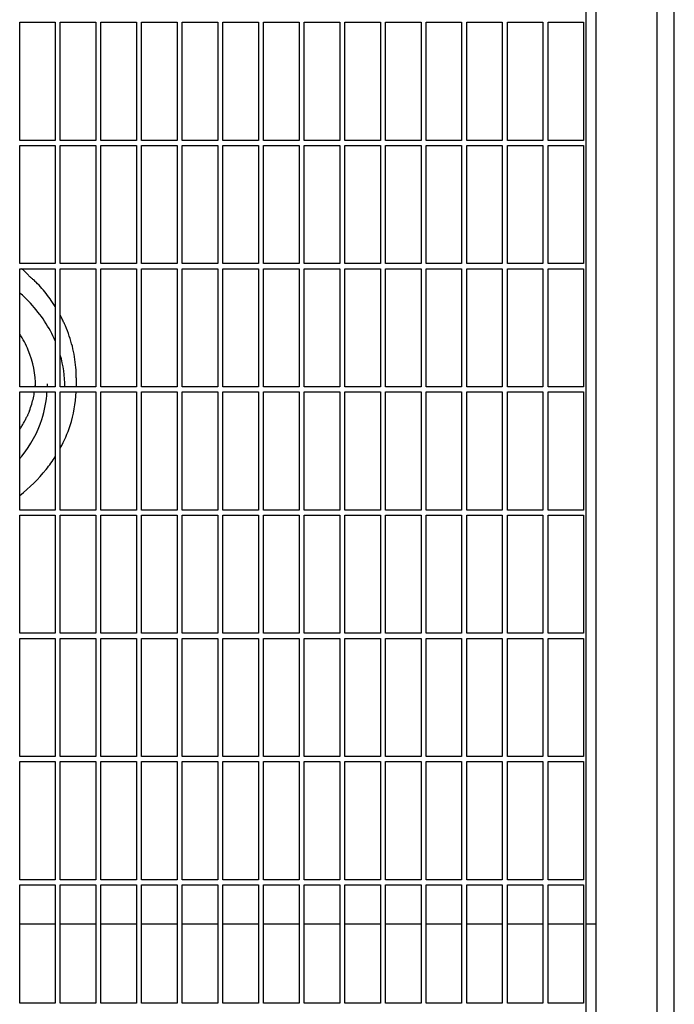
# Model space of a CAD drawing. Header units: inches. Extents: x 24 to 1128, y -69 to 748.
# Tile 645 of 656: x 755 to 771, y 603 to 628. Entities that reach past the tile are written whole.
import ezdxf

# ---------------------------------------------------------------- set-up
doc = ezdxf.new("R2010")
doc.units = ezdxf.units.IN
doc.header["$LTSCALE"] = 32
doc.header["$MEASUREMENT"] = 0
doc.layers.add('Visible (ANSI)', color=7, linetype='Continuous', lineweight=30)

msp = doc.modelspace()

# ---------------------------------------------------------------- linework, layer by layer
at = {"layer": 'Visible (ANSI)'}
for p, q in [((769.36063, 552.08853), (769.36063, 630.58853)), ((770.86063, 552.08853), (770.86063, 629.83853)), ((771.28063, 552.08853), (771.28063, 629.83853)), ((769.11063, 552.33853), (769.11063, 629.29405)), ((755.17313, 624.61978), (755.17313, 627.52603)), ((755.17313, 627.52603), (756.04813, 627.52603)), ((756.04813, 627.52603), (756.04813, 624.61978)), ((756.17313, 624.61978), (756.17313, 627.52603)), ((756.17313, 627.52603), (757.04813, 627.52603)), ((757.04813, 627.52603), (757.04813, 624.61978)), ((757.17313, 624.61978), (757.17313, 627.52603)), ((757.17313, 627.52603), (758.04813, 627.52603)), ((758.04813, 627.52603), (758.04813, 624.61978)), ((758.17313, 624.61978), (758.17313, 627.52603)), ((758.17313, 627.52603), (759.04813, 627.52603)), ((759.04813, 627.52603), (759.04813, 624.61978)), ((759.17313, 624.61978), (759.17313, 627.52603)), ((759.17313, 627.52603), (760.04813, 627.52603)), ((760.04813, 627.52603), (760.04813, 624.61978)), ((760.17313, 624.61978), (760.17313, 627.52603)), ((760.17313, 627.52603), (761.04813, 627.52603)), ((761.04813, 627.52603), (761.04813, 624.61978)), ((761.17313, 624.61978), (761.17313, 627.52603)), ((761.17313, 627.52603), (762.04813, 627.52603)), ((762.04813, 627.52603), (762.04813, 624.61978)), ((762.17313, 624.61978), (762.17313, 627.52603)), ((762.17313, 627.52603), (763.04813, 627.52603)), ((763.04813, 627.52603), (763.04813, 624.61978)), ((763.17313, 624.61978), (763.17313, 627.52603)), ((763.17313, 627.52603), (764.04813, 627.52603)), ((764.04813, 627.52603), (764.04813, 624.61978)), ((764.17313, 624.61978), (764.17313, 627.52603)), ((764.17313, 627.52603), (765.04813, 627.52603)), ((765.04813, 627.52603), (765.04813, 624.61978)), ((765.17313, 624.61978), (765.17313, 627.52603)), ((765.17313, 627.52603), (766.04813, 627.52603)), ((766.04813, 627.52603), (766.04813, 624.61978)), ((766.17313, 624.61978), (766.17313, 627.52603)), ((766.17313, 627.52603), (767.04813, 627.52603)), ((767.04813, 627.52603), (767.04813, 624.61978)), ((767.17313, 624.61978), (767.17313, 627.52603)), ((767.17313, 627.52603), (768.04813, 627.52603)), ((768.04813, 627.52603), (768.04813, 624.61978)), ((768.17313, 624.61978), (768.17313, 627.52603)), ((768.17313, 627.52603), (769.04813, 627.52603)), ((769.04813, 627.52603), (769.04813, 624.61978)), ((756.04813, 624.61978), (755.17313, 624.61978)), ((757.04813, 624.61978), (756.17313, 624.61978)), ((758.04813, 624.61978), (757.17313, 624.61978)), ((759.04813, 624.61978), (758.17313, 624.61978)), ((760.04813, 624.61978), (759.17313, 624.61978)), ((761.04813, 624.61978), (760.17313, 624.61978)), ((762.04813, 624.61978), (761.17313, 624.61978)), ((763.04813, 624.61978), (762.17313, 624.61978)), ((764.04813, 624.61978), (763.17313, 624.61978)), ((765.04813, 624.61978), (764.17313, 624.61978)), ((766.04813, 624.61978), (765.17313, 624.61978)), ((767.04813, 624.61978), (766.17313, 624.61978)), ((768.04813, 624.61978), (767.17313, 624.61978)), ((769.04813, 624.61978), (768.17313, 624.61978)), ((755.17313, 621.58853), (755.17313, 624.49478)), ((755.17313, 624.49478), (756.04813, 624.49478)), ((756.04813, 624.49478), (756.04813, 621.58853)), ((756.17313, 621.58853), (756.17313, 624.49478)), ((756.17313, 624.49478), (757.04813, 624.49478)), ((757.04813, 624.49478), (757.04813, 621.58853)), ((757.17313, 621.58853), (757.17313, 624.49478)), ((757.17313, 624.49478), (758.04813, 624.49478)), ((758.04813, 624.49478), (758.04813, 621.58853)), ((758.17313, 621.58853), (758.17313, 624.49478)), ((758.17313, 624.49478), (759.04813, 624.49478)), ((759.04813, 624.49478), (759.04813, 621.58853)), ((759.17313, 621.58853), (759.17313, 624.49478)), ((759.17313, 624.49478), (760.04813, 624.49478)), ((760.04813, 624.49478), (760.04813, 621.58853)), ((760.17313, 621.58853), (760.17313, 624.49478)), ((760.17313, 624.49478), (761.04813, 624.49478)), ((761.04813, 624.49478), (761.04813, 621.58853)), ((761.17313, 621.58853), (761.17313, 624.49478)), ((761.17313, 624.49478), (762.04813, 624.49478)), ((762.04813, 624.49478), (762.04813, 621.58853)), ((762.17313, 621.58853), (762.17313, 624.49478)), ((762.17313, 624.49478), (763.04813, 624.49478)), ((763.04813, 624.49478), (763.04813, 621.58853)), ((763.17313, 621.58853), (763.17313, 624.49478)), ((763.17313, 624.49478), (764.04813, 624.49478)), ((764.04813, 624.49478), (764.04813, 621.58853)), ((764.17313, 621.58853), (764.17313, 624.49478)), ((764.17313, 624.49478), (765.04813, 624.49478)), ((765.04813, 624.49478), (765.04813, 621.58853)), ((765.17313, 621.58853), (765.17313, 624.49478)), ((765.17313, 624.49478), (766.04813, 624.49478)), ((766.04813, 624.49478), (766.04813, 621.58853)), ((766.17313, 621.58853), (766.17313, 624.49478)), ((766.17313, 624.49478), (767.04813, 624.49478)), ((767.04813, 624.49478), (767.04813, 621.58853)), ((767.17313, 621.58853), (767.17313, 624.49478)), ((767.17313, 624.49478), (768.04813, 624.49478)), ((768.04813, 624.49478), (768.04813, 621.58853)), ((768.17313, 621.58853), (768.17313, 624.49478)), ((768.17313, 624.49478), (769.04813, 624.49478)), ((769.04813, 624.49478), (769.04813, 621.58853)), ((756.04813, 621.58853), (755.17313, 621.58853)), ((755.17313, 618.55728), (755.17313, 621.46353)), ((755.17313, 621.46353), (756.04813, 621.46353)), ((756.04813, 621.46353), (756.04813, 618.55728)), ((757.04813, 621.58853), (756.17313, 621.58853)), ((756.17313, 618.55728), (756.17313, 621.46353)), ((756.17313, 621.46353), (757.04813, 621.46353)), ((757.04813, 621.46353), (757.04813, 618.55728)), ((758.04813, 621.58853), (757.17313, 621.58853)), ((757.17313, 618.55728), (757.17313, 621.46353)), ((757.17313, 621.46353), (758.04813, 621.46353)), ((758.04813, 621.46353), (758.04813, 618.55728)), ((759.04813, 621.58853), (758.17313, 621.58853)), ((758.17313, 618.55728), (758.17313, 621.46353)), ((758.17313, 621.46353), (759.04813, 621.46353)), ((759.04813, 621.46353), (759.04813, 618.55728)), ((760.04813, 621.58853), (759.17313, 621.58853)), ((759.17313, 618.55728), (759.17313, 621.46353)), ((759.17313, 621.46353), (760.04813, 621.46353)), ((760.04813, 621.46353), (760.04813, 618.55728)), ((761.04813, 621.58853), (760.17313, 621.58853)), ((760.17313, 618.55728), (760.17313, 621.46353)), ((760.17313, 621.46353), (761.04813, 621.46353)), ((761.04813, 621.46353), (761.04813, 618.55728)), ((762.04813, 621.58853), (761.17313, 621.58853)), ((761.17313, 618.55728), (761.17313, 621.46353)), ((761.17313, 621.46353), (762.04813, 621.46353)), ((762.04813, 621.46353), (762.04813, 618.55728)), ((763.04813, 621.58853), (762.17313, 621.58853)), ((762.17313, 618.55728), (762.17313, 621.46353)), ((762.17313, 621.46353), (763.04813, 621.46353)), ((763.04813, 621.46353), (763.04813, 618.55728)), ((764.04813, 621.58853), (763.17313, 621.58853)), ((763.17313, 618.55728), (763.17313, 621.46353)), ((763.17313, 621.46353), (764.04813, 621.46353)), ((764.04813, 621.46353), (764.04813, 618.55728)), ((765.04813, 621.58853), (764.17313, 621.58853)), ((764.17313, 618.55728), (764.17313, 621.46353)), ((764.17313, 621.46353), (765.04813, 621.46353)), ((765.04813, 621.46353), (765.04813, 618.55728)), ((766.04813, 621.58853), (765.17313, 621.58853)), ((765.17313, 618.55728), (765.17313, 621.46353)), ((765.17313, 621.46353), (766.04813, 621.46353)), ((766.04813, 621.46353), (766.04813, 618.55728)), ((767.04813, 621.58853), (766.17313, 621.58853)), ((766.17313, 618.55728), (766.17313, 621.46353)), ((766.17313, 621.46353), (767.04813, 621.46353)), ((767.04813, 621.46353), (767.04813, 618.55728)), ((768.04813, 621.58853), (767.17313, 621.58853)), ((767.17313, 618.55728), (767.17313, 621.46353)), ((767.17313, 621.46353), (768.04813, 621.46353)), ((768.04813, 621.46353), (768.04813, 618.55728)), ((769.04813, 621.58853), (768.17313, 621.58853)), ((768.17313, 618.55728), (768.17313, 621.46353)), ((768.17313, 621.46353), (769.04813, 621.46353)), ((769.04813, 621.46353), (769.04813, 618.55728)), ((756.04813, 618.55728), (755.17313, 618.55728)), ((755.84688, 618.63138), (755.84688, 618.55917)), ((757.04813, 618.55728), (756.17313, 618.55728)), ((756.56563, 618.77579), (756.56563, 618.55917)), ((758.04813, 618.55728), (757.17313, 618.55728)), ((759.04813, 618.55728), (758.17313, 618.55728)), ((760.04813, 618.55728), (759.17313, 618.55728)), ((761.04813, 618.55728), (760.17313, 618.55728)), ((762.04813, 618.55728), (761.17313, 618.55728)), ((763.04813, 618.55728), (762.17313, 618.55728)), ((764.04813, 618.55728), (763.17313, 618.55728)), ((765.04813, 618.55728), (764.17313, 618.55728)), ((766.04813, 618.55728), (765.17313, 618.55728)), ((767.04813, 618.55728), (766.17313, 618.55728)), ((768.04813, 618.55728), (767.17313, 618.55728)), ((769.04813, 618.55728), (768.17313, 618.55728)), ((755.17313, 615.52603), (755.17313, 618.43228)), ((755.17313, 618.43228), (756.04813, 618.43228)), ((756.04813, 618.43228), (756.04813, 615.52603)), ((756.17313, 615.52603), (756.17313, 618.43228)), ((756.17313, 618.43228), (757.04813, 618.43228)), ((757.04813, 618.43228), (757.04813, 615.52603)), ((757.17313, 615.52603), (757.17313, 618.43228)), ((757.17313, 618.43228), (758.04813, 618.43228)), ((758.04813, 618.43228), (758.04813, 615.52603)), ((758.17313, 615.52603), (758.17313, 618.43228)), ((758.17313, 618.43228), (759.04813, 618.43228)), ((759.04813, 618.43228), (759.04813, 615.52603)), ((759.17313, 615.52603), (759.17313, 618.43228)), ((759.17313, 618.43228), (760.04813, 618.43228)), ((760.04813, 618.43228), (760.04813, 615.52603)), ((760.17313, 615.52603), (760.17313, 618.43228)), ((760.17313, 618.43228), (761.04813, 618.43228)), ((761.04813, 618.43228), (761.04813, 615.52603)), ((761.17313, 615.52603), (761.17313, 618.43228)), ((761.17313, 618.43228), (762.04813, 618.43228)), ((762.04813, 618.43228), (762.04813, 615.52603)), ((762.17313, 615.52603), (762.17313, 618.43228)), ((762.17313, 618.43228), (763.04813, 618.43228)), ((763.04813, 618.43228), (763.04813, 615.52603)), ((763.17313, 615.52603), (763.17313, 618.43228)), ((763.17313, 618.43228), (764.04813, 618.43228)), ((764.04813, 618.43228), (764.04813, 615.52603)), ((764.17313, 615.52603), (764.17313, 618.43228)), ((764.17313, 618.43228), (765.04813, 618.43228)), ((765.04813, 618.43228), (765.04813, 615.52603)), ((765.17313, 615.52603), (765.17313, 618.43228)), ((765.17313, 618.43228), (766.04813, 618.43228)), ((766.04813, 618.43228), (766.04813, 615.52603)), ((766.17313, 615.52603), (766.17313, 618.43228)), ((766.17313, 618.43228), (767.04813, 618.43228)), ((767.04813, 618.43228), (767.04813, 615.52603)), ((767.17313, 615.52603), (767.17313, 618.43228)), ((767.17313, 618.43228), (768.04813, 618.43228)), ((768.04813, 618.43228), (768.04813, 615.52603)), ((768.17313, 615.52603), (768.17313, 618.43228)), ((768.17313, 618.43228), (769.04813, 618.43228)), ((769.04813, 618.43228), (769.04813, 615.52603)), ((756.04813, 615.52603), (755.17313, 615.52603)), ((755.17313, 612.49478), (755.17313, 615.40103)), ((755.17313, 615.40103), (756.04813, 615.40103)), ((756.04813, 615.40103), (756.04813, 612.49478)), ((757.04813, 615.52603), (756.17313, 615.52603)), ((756.17313, 612.49478), (756.17313, 615.40103)), ((756.17313, 615.40103), (757.04813, 615.40103)), ((757.04813, 615.40103), (757.04813, 612.49478)), ((758.04813, 615.52603), (757.17313, 615.52603)), ((757.17313, 612.49478), (757.17313, 615.40103)), ((757.17313, 615.40103), (758.04813, 615.40103)), ((758.04813, 615.40103), (758.04813, 612.49478)), ((759.04813, 615.52603), (758.17313, 615.52603)), ((758.17313, 612.49478), (758.17313, 615.40103)), ((758.17313, 615.40103), (759.04813, 615.40103)), ((759.04813, 615.40103), (759.04813, 612.49478)), ((760.04813, 615.52603), (759.17313, 615.52603)), ((759.17313, 612.49478), (759.17313, 615.40103)), ((759.17313, 615.40103), (760.04813, 615.40103)), ((760.04813, 615.40103), (760.04813, 612.49478)), ((761.04813, 615.52603), (760.17313, 615.52603)), ((760.17313, 612.49478), (760.17313, 615.40103)), ((760.17313, 615.40103), (761.04813, 615.40103)), ((761.04813, 615.40103), (761.04813, 612.49478)), ((762.04813, 615.52603), (761.17313, 615.52603)), ((761.17313, 612.49478), (761.17313, 615.40103)), ((761.17313, 615.40103), (762.04813, 615.40103)), ((762.04813, 615.40103), (762.04813, 612.49478)), ((763.04813, 615.52603), (762.17313, 615.52603)), ((762.17313, 612.49478), (762.17313, 615.40103)), ((762.17313, 615.40103), (763.04813, 615.40103)), ((763.04813, 615.40103), (763.04813, 612.49478)), ((764.04813, 615.52603), (763.17313, 615.52603)), ((763.17313, 612.49478), (763.17313, 615.40103)), ((763.17313, 615.40103), (764.04813, 615.40103)), ((764.04813, 615.40103), (764.04813, 612.49478)), ((765.04813, 615.52603), (764.17313, 615.52603)), ((764.17313, 612.49478), (764.17313, 615.40103)), ((764.17313, 615.40103), (765.04813, 615.40103)), ((765.04813, 615.40103), (765.04813, 612.49478)), ((766.04813, 615.52603), (765.17313, 615.52603)), ((765.17313, 612.49478), (765.17313, 615.40103)), ((765.17313, 615.40103), (766.04813, 615.40103)), ((766.04813, 615.40103), (766.04813, 612.49478)), ((767.04813, 615.52603), (766.17313, 615.52603)), ((766.17313, 612.49478), (766.17313, 615.40103)), ((766.17313, 615.40103), (767.04813, 615.40103)), ((767.04813, 615.40103), (767.04813, 612.49478)), ((768.04813, 615.52603), (767.17313, 615.52603)), ((767.17313, 612.49478), (767.17313, 615.40103)), ((767.17313, 615.40103), (768.04813, 615.40103)), ((768.04813, 615.40103), (768.04813, 612.49478)), ((769.04813, 615.52603), (768.17313, 615.52603)), ((768.17313, 612.49478), (768.17313, 615.40103)), ((768.17313, 615.40103), (769.04813, 615.40103)), ((769.04813, 615.40103), (769.04813, 612.49478)), ((756.04813, 612.49478), (755.17313, 612.49478)), ((757.04813, 612.49478), (756.17313, 612.49478)), ((758.04813, 612.49478), (757.17313, 612.49478)), ((759.04813, 612.49478), (758.17313, 612.49478)), ((760.04813, 612.49478), (759.17313, 612.49478)), ((761.04813, 612.49478), (760.17313, 612.49478)), ((762.04813, 612.49478), (761.17313, 612.49478)), ((763.04813, 612.49478), (762.17313, 612.49478)), ((764.04813, 612.49478), (763.17313, 612.49478)), ((765.04813, 612.49478), (764.17313, 612.49478)), ((766.04813, 612.49478), (765.17313, 612.49478)), ((767.04813, 612.49478), (766.17313, 612.49478)), ((768.04813, 612.49478), (767.17313, 612.49478)), ((769.04813, 612.49478), (768.17313, 612.49478)), ((755.17313, 609.46353), (755.17313, 612.36978)), ((755.17313, 612.36978), (756.04813, 612.36978)), ((756.04813, 612.36978), (756.04813, 609.46353)), ((756.17313, 609.46353), (756.17313, 612.36978)), ((756.17313, 612.36978), (757.04813, 612.36978)), ((757.04813, 612.36978), (757.04813, 609.46353)), ((757.17313, 609.46353), (757.17313, 612.36978)), ((757.17313, 612.36978), (758.04813, 612.36978)), ((758.04813, 612.36978), (758.04813, 609.46353)), ((758.17313, 609.46353), (758.17313, 612.36978)), ((758.17313, 612.36978), (759.04813, 612.36978)), ((759.04813, 612.36978), (759.04813, 609.46353)), ((759.17313, 609.46353), (759.17313, 612.36978)), ((759.17313, 612.36978), (760.04813, 612.36978)), ((760.04813, 612.36978), (760.04813, 609.46353)), ((760.17313, 609.46353), (760.17313, 612.36978)), ((760.17313, 612.36978), (761.04813, 612.36978)), ((761.04813, 612.36978), (761.04813, 609.46353)), ((761.17313, 609.46353), (761.17313, 612.36978)), ((761.17313, 612.36978), (762.04813, 612.36978)), ((762.04813, 612.36978), (762.04813, 609.46353)), ((762.17313, 609.46353), (762.17313, 612.36978)), ((762.17313, 612.36978), (763.04813, 612.36978)), ((763.04813, 612.36978), (763.04813, 609.46353)), ((763.17313, 609.46353), (763.17313, 612.36978)), ((763.17313, 612.36978), (764.04813, 612.36978)), ((764.04813, 612.36978), (764.04813, 609.46353)), ((764.17313, 609.46353), (764.17313, 612.36978)), ((764.17313, 612.36978), (765.04813, 612.36978)), ((765.04813, 612.36978), (765.04813, 609.46353)), ((765.17313, 609.46353), (765.17313, 612.36978)), ((765.17313, 612.36978), (766.04813, 612.36978)), ((766.04813, 612.36978), (766.04813, 609.46353)), ((766.17313, 609.46353), (766.17313, 612.36978)), ((766.17313, 612.36978), (767.04813, 612.36978)), ((767.04813, 612.36978), (767.04813, 609.46353)), ((767.17313, 609.46353), (767.17313, 612.36978)), ((767.17313, 612.36978), (768.04813, 612.36978)), ((768.04813, 612.36978), (768.04813, 609.46353)), ((768.17313, 609.46353), (768.17313, 612.36978)), ((768.17313, 612.36978), (769.04813, 612.36978)), ((769.04813, 612.36978), (769.04813, 609.46353)), ((756.04813, 609.46353), (755.17313, 609.46353)), ((757.04813, 609.46353), (756.17313, 609.46353)), ((758.04813, 609.46353), (757.17313, 609.46353)), ((759.04813, 609.46353), (758.17313, 609.46353)), ((760.04813, 609.46353), (759.17313, 609.46353)), ((761.04813, 609.46353), (760.17313, 609.46353)), ((762.04813, 609.46353), (761.17313, 609.46353)), ((763.04813, 609.46353), (762.17313, 609.46353)), ((764.04813, 609.46353), (763.17313, 609.46353)), ((765.04813, 609.46353), (764.17313, 609.46353)), ((766.04813, 609.46353), (765.17313, 609.46353)), ((767.04813, 609.46353), (766.17313, 609.46353)), ((768.04813, 609.46353), (767.17313, 609.46353)), ((769.04813, 609.46353), (768.17313, 609.46353)), ((755.17313, 606.43228), (755.17313, 609.33853)), ((755.17313, 609.33853), (756.04813, 609.33853)), ((756.04813, 609.33853), (756.04813, 606.43228)), ((756.17313, 606.43228), (756.17313, 609.33853)), ((756.17313, 609.33853), (757.04813, 609.33853)), ((757.04813, 609.33853), (757.04813, 606.43228)), ((757.17313, 606.43228), (757.17313, 609.33853)), ((757.17313, 609.33853), (758.04813, 609.33853)), ((758.04813, 609.33853), (758.04813, 606.43228)), ((758.17313, 606.43228), (758.17313, 609.33853)), ((758.17313, 609.33853), (759.04813, 609.33853)), ((759.04813, 609.33853), (759.04813, 606.43228)), ((759.17313, 606.43228), (759.17313, 609.33853)), ((759.17313, 609.33853), (760.04813, 609.33853)), ((760.04813, 609.33853), (760.04813, 606.43228)), ((760.17313, 606.43228), (760.17313, 609.33853)), ((760.17313, 609.33853), (761.04813, 609.33853)), ((761.04813, 609.33853), (761.04813, 606.43228)), ((761.17313, 606.43228), (761.17313, 609.33853)), ((761.17313, 609.33853), (762.04813, 609.33853)), ((762.04813, 609.33853), (762.04813, 606.43228)), ((762.17313, 606.43228), (762.17313, 609.33853)), ((762.17313, 609.33853), (763.04813, 609.33853)), ((763.04813, 609.33853), (763.04813, 606.43228)), ((763.17313, 606.43228), (763.17313, 609.33853)), ((763.17313, 609.33853), (764.04813, 609.33853)), ((764.04813, 609.33853), (764.04813, 606.43228)), ((764.17313, 606.43228), (764.17313, 609.33853)), ((764.17313, 609.33853), (765.04813, 609.33853)), ((765.04813, 609.33853), (765.04813, 606.43228)), ((765.17313, 606.43228), (765.17313, 609.33853)), ((765.17313, 609.33853), (766.04813, 609.33853)), ((766.04813, 609.33853), (766.04813, 606.43228)), ((766.17313, 606.43228), (766.17313, 609.33853)), ((766.17313, 609.33853), (767.04813, 609.33853)), ((767.04813, 609.33853), (767.04813, 606.43228)), ((767.17313, 606.43228), (767.17313, 609.33853)), ((767.17313, 609.33853), (768.04813, 609.33853)), ((768.04813, 609.33853), (768.04813, 606.43228)), ((768.17313, 606.43228), (768.17313, 609.33853)), ((768.17313, 609.33853), (769.04813, 609.33853)), ((769.04813, 609.33853), (769.04813, 606.43228)), ((756.04813, 606.43228), (755.17313, 606.43228)), ((755.17313, 603.40103), (755.17313, 606.30728)), ((755.17313, 606.30728), (756.04813, 606.30728)), ((756.04813, 606.30728), (756.04813, 603.40103)), ((757.04813, 606.43228), (756.17313, 606.43228)), ((756.17313, 603.40103), (756.17313, 606.30728)), ((756.17313, 606.30728), (757.04813, 606.30728)), ((757.04813, 606.30728), (757.04813, 603.40103)), ((758.04813, 606.43228), (757.17313, 606.43228)), ((757.17313, 603.40103), (757.17313, 606.30728)), ((757.17313, 606.30728), (758.04813, 606.30728)), ((758.04813, 606.30728), (758.04813, 603.40103)), ((759.04813, 606.43228), (758.17313, 606.43228)), ((758.17313, 603.40103), (758.17313, 606.30728)), ((758.17313, 606.30728), (759.04813, 606.30728)), ((759.04813, 606.30728), (759.04813, 603.40103)), ((760.04813, 606.43228), (759.17313, 606.43228)), ((759.17313, 603.40103), (759.17313, 606.30728)), ((759.17313, 606.30728), (760.04813, 606.30728)), ((760.04813, 606.30728), (760.04813, 603.40103)), ((761.04813, 606.43228), (760.17313, 606.43228)), ((760.17313, 603.40103), (760.17313, 606.30728)), ((760.17313, 606.30728), (761.04813, 606.30728)), ((761.04813, 606.30728), (761.04813, 603.40103)), ((762.04813, 606.43228), (761.17313, 606.43228)), ((761.17313, 603.40103), (761.17313, 606.30728)), ((761.17313, 606.30728), (762.04813, 606.30728)), ((762.04813, 606.30728), (762.04813, 603.40103)), ((763.04813, 606.43228), (762.17313, 606.43228)), ((762.17313, 603.40103), (762.17313, 606.30728)), ((762.17313, 606.30728), (763.04813, 606.30728)), ((763.04813, 606.30728), (763.04813, 603.40103)), ((764.04813, 606.43228), (763.17313, 606.43228)), ((763.17313, 603.40103), (763.17313, 606.30728)), ((763.17313, 606.30728), (764.04813, 606.30728)), ((764.04813, 606.30728), (764.04813, 603.40103)), ((765.04813, 606.43228), (764.17313, 606.43228)), ((764.17313, 603.40103), (764.17313, 606.30728)), ((764.17313, 606.30728), (765.04813, 606.30728)), ((765.04813, 606.30728), (765.04813, 603.40103)), ((766.04813, 606.43228), (765.17313, 606.43228)), ((765.17313, 603.40103), (765.17313, 606.30728)), ((765.17313, 606.30728), (766.04813, 606.30728)), ((766.04813, 606.30728), (766.04813, 603.40103)), ((767.04813, 606.43228), (766.17313, 606.43228)), ((766.17313, 603.40103), (766.17313, 606.30728)), ((766.17313, 606.30728), (767.04813, 606.30728)), ((767.04813, 606.30728), (767.04813, 603.40103)), ((768.04813, 606.43228), (767.17313, 606.43228)), ((767.17313, 603.40103), (767.17313, 606.30728)), ((767.17313, 606.30728), (768.04813, 606.30728)), ((768.04813, 606.30728), (768.04813, 603.40103)), ((769.04813, 606.43228), (768.17313, 606.43228)), ((768.17313, 603.40103), (768.17313, 606.30728)), ((768.17313, 606.30728), (769.04813, 606.30728)), ((769.04813, 606.30728), (769.04813, 603.40103)), ((756.04813, 605.33853), (755.17313, 605.33853)), ((757.04813, 605.33853), (756.17313, 605.33853)), ((758.04813, 605.33853), (757.17313, 605.33853)), ((759.04813, 605.33853), (758.17313, 605.33853)), ((760.04813, 605.33853), (759.17313, 605.33853)), ((761.04813, 605.33853), (760.17313, 605.33853)), ((762.04813, 605.33853), (761.17313, 605.33853)), ((763.04813, 605.33853), (762.17313, 605.33853)), ((764.04813, 605.33853), (763.17313, 605.33853)), ((765.04813, 605.33853), (764.17313, 605.33853)), ((766.04813, 605.33853), (765.17313, 605.33853)), ((767.04813, 605.33853), (766.17313, 605.33853)), ((768.04813, 605.33853), (767.17313, 605.33853)), ((769.04813, 605.33853), (768.17313, 605.33853)), ((769.36063, 605.33853), (769.11063, 605.33853)), ((756.04813, 603.40103), (755.17313, 603.40103)), ((757.04813, 603.40103), (756.17313, 603.40103)), ((758.04813, 603.40103), (757.17313, 603.40103)), ((759.04813, 603.40103), (758.17313, 603.40103)), ((760.04813, 603.40103), (759.17313, 603.40103)), ((761.04813, 603.40103), (760.17313, 603.40103)), ((762.04813, 603.40103), (761.17313, 603.40103)), ((763.04813, 603.40103), (762.17313, 603.40103)), ((764.04813, 603.40103), (763.17313, 603.40103)), ((765.04813, 603.40103), (764.17313, 603.40103)), ((766.04813, 603.40103), (765.17313, 603.40103)), ((767.04813, 603.40103), (766.17313, 603.40103)), ((768.04813, 603.40103), (767.17313, 603.40103)), ((769.04813, 603.40103), (768.17313, 603.40103))]:
    msp.add_line(p, q, dxfattribs=at)
for points in [[(755.2678, 621.42412), (755.25216, 621.43736), (755.2364, 621.45049), (755.22053, 621.46353)], [(756.19656, 620.27204), (756.18886, 620.28696), (756.18105, 620.30184), (756.17313, 620.31666)], [(756.28438, 618.55917), (756.28438, 618.82131), (756.24703, 619.08344), (756.17313, 619.339)], [(755.84688, 618.55728), (755.84688, 618.55791), (755.84688, 618.55854), (755.84688, 618.55917)], [(756.56563, 618.55728), (756.56563, 618.55791), (756.56563, 618.55854), (756.56563, 618.55917)]]:
    msp.add_open_spline(points, degree=3, dxfattribs=at)
for points, knots in [([(755.57693, 621.13381), (755.56914, 621.14193), (755.56298, 621.14717), (755.54125, 621.16533), (755.52725, 621.17555), (755.49413, 621.20237), (755.47569, 621.21821), (755.43893, 621.25272), (755.42096, 621.27065), (755.38297, 621.31), (755.36286, 621.33154), (755.31892, 621.37704), (755.29473, 621.40132), (755.2678, 621.42412)], [8.20818087, 8.20818087, 8.20818087, 8.20818087, 8.30061763, 8.30061763, 8.55794488, 8.55794488, 8.81527213, 8.81527213, 9.03507533, 9.03507533, 9.25783733, 9.25783733, 9.49481712, 9.49481712, 9.49481712, 9.49481712]), ([(756.04813, 620.53197), (756.0264, 620.56657), (756.00403, 620.60085), (755.9414, 620.69341), (755.89991, 620.75103), (755.81345, 620.86417), (755.76847, 620.91969), (755.67517, 621.02847), (755.62684, 621.08173), (755.57693, 621.13381)], [2.901675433, 2.901675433, 2.901675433, 2.901675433, 2.93242715, 2.93242715, 2.985508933, 2.985508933, 3.038590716, 3.038590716, 3.0916725, 3.0916725, 3.0916725, 3.0916725]), ([(756.04813, 619.68708), (755.90531, 620.01825), (755.69882, 620.33224), (755.35474, 620.70334), (755.26646, 620.78945), (755.17313, 620.8719)], [2.766236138, 2.766236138, 2.766236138, 2.766236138, 3.075614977, 3.075614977, 3.173695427, 3.173695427, 3.173695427, 3.173695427]), ([(756.29893, 620.05538), (756.29392, 620.06704), (756.28862, 620.07851), (756.27731, 620.1028), (756.27133, 620.11551), (756.25866, 620.14255), (756.25197, 620.1569), (756.23778, 620.18727), (756.23029, 620.20329), (756.2143, 620.23672), (756.20581, 620.25411), (756.19656, 620.27204)], [4.991046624, 4.991046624, 4.991046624, 4.991046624, 5.130377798, 5.130377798, 5.269708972, 5.269708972, 5.409040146, 5.409040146, 5.54837132, 5.54837132, 5.687702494, 5.687702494, 5.687702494, 5.687702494]), ([(756.56563, 618.77579), (756.56563, 618.8631), (756.56202, 618.95041), (756.54759, 619.12455), (756.53677, 619.21137), (756.50802, 619.38404), (756.49008, 619.46989), (756.44723, 619.64014), (756.42231, 619.72454), (756.36567, 619.89147), (756.33394, 619.974), (756.29893, 620.05538)], [2.427751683, 2.427751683, 2.427751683, 2.427751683, 2.495302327, 2.495302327, 2.56285297, 2.56285297, 2.630403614, 2.630403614, 2.697954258, 2.697954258, 2.765504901, 2.765504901, 2.765504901, 2.765504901]), ([(755.56563, 618.55917), (755.56563, 618.86402), (755.50434, 619.16889), (755.32698, 619.59725), (755.25635, 619.73227), (755.17313, 619.86226)], [2.427751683, 2.427751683, 2.427751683, 2.427751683, 2.753682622, 2.753682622, 2.909291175, 2.909291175, 2.909291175, 2.909291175]), ([(755.55459, 618.55728), (755.55648, 618.57595), (755.55813, 618.59463), (755.56093, 618.63187), (755.56208, 618.65043), (755.563, 618.669)], [2.3453178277, 2.3453178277, 2.3453178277, 2.3453178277, 2.3664767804, 2.3664767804, 2.3874885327, 2.3874885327, 2.3874885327, 2.3874885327]), ([(755.17313, 616.7866), (755.19087, 616.80764), (755.20829, 616.82886), (755.44697, 617.12747), (755.61469, 617.43493), (755.7905, 617.97729), (755.83243, 618.20423), (755.84374, 618.43228)], [8.108180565, 8.108180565, 8.108180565, 8.108180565, 8.132839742, 8.132839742, 8.452250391, 8.452250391, 8.670483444, 8.670483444, 8.670483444, 8.670483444]), ([(755.41315, 617.97166), (755.43347, 618.02409), (755.45176, 618.07689), (755.48429, 618.18305), (755.49852, 618.23641), (755.5215, 618.33727), (755.53068, 618.38472), (755.53828, 618.43228)], [2.12137717, 2.12137717, 2.12137717, 2.12137717, 2.182652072, 2.182652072, 2.243926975, 2.243926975, 2.298017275, 2.298017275, 2.298017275, 2.298017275]), ([(756.17313, 617.04858), (756.27104, 617.22834), (756.35152, 617.41475), (756.50098, 617.87497), (756.55132, 618.15304), (756.56298, 618.43228)], [8.292599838, 8.292599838, 8.292599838, 8.292599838, 8.451796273, 8.451796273, 8.676859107, 8.676859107, 8.676859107, 8.676859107]), ([(755.41315, 617.97166), (755.40751, 617.95712), (755.40216, 617.9433), (755.39188, 617.91737), (755.38694, 617.90523), (755.37734, 617.88246), (755.37269, 617.87185), (755.36369, 617.85204), (755.35935, 617.84284), (755.35095, 617.82537), (755.34688, 617.81709), (755.34282, 617.80855)], [8.751224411, 8.751224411, 8.751224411, 8.751224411, 8.872429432, 8.872429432, 8.993634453, 8.993634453, 9.114839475, 9.114839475, 9.236044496, 9.236044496, 9.357249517, 9.357249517, 9.357249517, 9.357249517]), ([(755.17313, 617.50762), (755.18644, 617.52788), (755.19941, 617.54825), (755.22822, 617.5949), (755.24385, 617.62126), (755.27401, 617.67428), (755.28854, 617.70094), (755.31651, 617.75454), (755.32994, 617.78149), (755.34282, 617.80855)], [1.935690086, 1.935690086, 1.935690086, 1.935690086, 1.960831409, 1.960831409, 1.992996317, 1.992996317, 2.025161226, 2.025161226, 2.057326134, 2.057326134, 2.057326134, 2.057326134]), ([(755.17313, 615.88495), (755.41911, 616.07777), (755.63866, 616.29386), (755.90602, 616.62796), (755.9802, 616.73126), (756.04813, 616.83734)], [7.905309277, 7.905309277, 7.905309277, 7.905309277, 8.132282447, 8.132282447, 8.229271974, 8.229271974, 8.229271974, 8.229271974])]:
    msp.add_open_spline(points, degree=3, knots=knots, dxfattribs=at)

doc.saveas('drawing.dxf')
